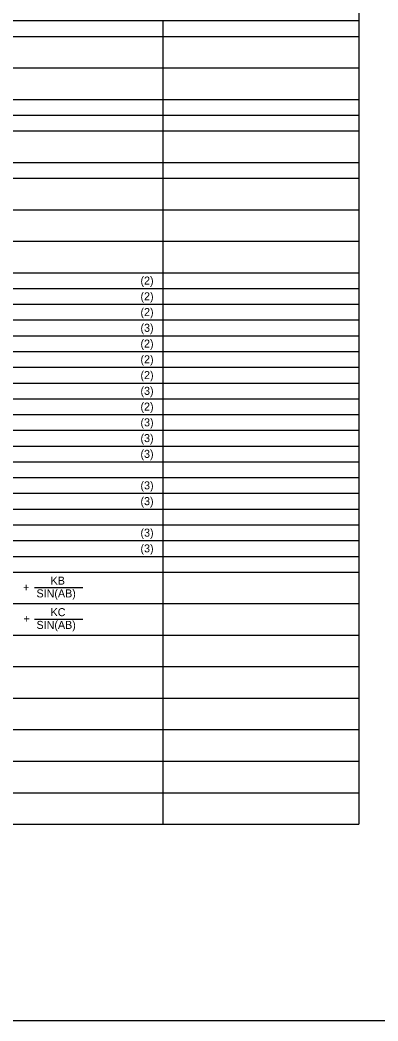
# Model space of a CAD drawing. Extents: x -5022 to -159, y 1126 to 7226.
# Drawn here: x -1765.7 to -1631.7, y 6487.1 to 6862.3 of the extents above; entities that cross this region are included whole.
import ezdxf

# ---------------------------------------------------------------- set-up
doc = ezdxf.new("R2010")
doc.units = 0
doc.layers.add('2', color=7, linetype='Continuous')
doc.layers.add('5', color=7, linetype='Continuous')

msp = doc.modelspace()

# ---------------------------------------------------------------- linework, layer by layer
at = {"layer": '2'}
for p, q in [((-1760.24, 6649.6), (-1742.18, 6649.6)), ((-1760.24, 6637.79), (-1742.18, 6637.79)), ((-1332.13, 6487.14), (-2118.13, 6487.14))]:
    msp.add_line(p, q, dxfattribs=at)
at = {"layer": '5'}
for p, q in [((-1638.89, 7035.99), (-1638.89, 6560.89)), ((-1997.88, 6862.07), (-1638.89, 6862.07)), ((-1712.24, 6862.07), (-1712.24, 6560.89)), ((-1997.88, 6856.17), (-1638.89, 6856.17)), ((-1997.88, 6844.36), (-1638.89, 6844.36)), ((-1997.88, 6832.55), (-1638.89, 6832.55)), ((-1997.88, 6826.64), (-1638.89, 6826.64)), ((-1997.88, 6820.74), (-1638.89, 6820.74)), ((-1997.88, 6808.92), (-1638.89, 6808.92)), ((-1997.88, 6803.02), (-1638.89, 6803.02)), ((-1997.88, 6791.21), (-1638.89, 6791.21)), ((-1997.88, 6779.39), (-1638.89, 6779.39)), ((-1997.88, 6767.58), (-1638.89, 6767.58)), ((-1997.88, 6761.68), (-1638.89, 6761.68)), ((-1997.88, 6755.77), (-1638.89, 6755.77)), ((-1997.88, 6749.87), (-1638.89, 6749.87)), ((-1997.88, 6743.96), (-1638.89, 6743.96)), ((-1997.88, 6738.06), (-1638.89, 6738.06)), ((-1997.88, 6732.15), (-1638.89, 6732.15)), ((-1997.88, 6726.24), (-1638.89, 6726.24)), ((-1997.88, 6720.34), (-1638.89, 6720.34)), ((-1997.88, 6714.43), (-1638.89, 6714.43)), ((-1997.88, 6708.53), (-1638.89, 6708.53)), ((-1997.88, 6702.62), (-1638.89, 6702.62)), ((-1997.88, 6696.71), (-1638.89, 6696.71)), ((-1997.88, 6690.81), (-1638.89, 6690.81)), ((-1997.88, 6684.9), (-1638.89, 6684.9)), ((-1997.88, 6679), (-1638.89, 6679)), ((-1997.88, 6673.09), (-1638.89, 6673.09)), ((-1997.88, 6667.19), (-1638.89, 6667.19)), ((-1997.88, 6661.28), (-1638.89, 6661.28)), ((-1997.88, 6655.38), (-1638.89, 6655.38)), ((-1997.88, 6643.57), (-1638.89, 6643.57)), ((-1997.88, 6631.75), (-1638.89, 6631.75)), ((-1997.88, 6619.94), (-1638.89, 6619.94)), ((-1997.88, 6608.13), (-1638.89, 6608.13)), ((-1997.88, 6596.32), (-1638.89, 6596.32)), ((-1997.88, 6584.51), (-1638.89, 6584.51)), ((-1997.88, 6572.7), (-1638.89, 6572.7)), ((-1997.88, 6560.89), (-1638.89, 6560.89))]:
    msp.add_line(p, q, dxfattribs=at)

# ---------------------------------------------------------------- texts
at = {"layer": '2'}
for s, p in [('(2)', (-1720.61, 6763.15)), ('(2)', (-1720.61, 6757.25)), ('(2)', (-1720.61, 6751.34)), ('(3)', (-1720.61, 6745.44)), ('(2)', (-1720.61, 6739.53)), ('(2)', (-1720.61, 6733.63)), ('(2)', (-1720.61, 6727.72)), ('(3)', (-1720.61, 6721.81)), ('(2)', (-1720.61, 6715.91)), ('(3)', (-1720.61, 6710)), ('(3)', (-1720.61, 6704.1)), ('(3)', (-1720.61, 6698.19)), ('(3)', (-1720.61, 6686.38)), ('(3)', (-1720.61, 6680.47)), ('(3)', (-1720.61, 6668.66)), ('(3)', (-1720.61, 6662.76)), ('KB', (-1754.26, 6650.67)), ('+', (-1764.58, 6648.2)), ('SIN(AB)', (-1759.53, 6645.89)), ('KC', (-1754.26, 6638.86)), ('+', (-1764.37, 6636.38)), ('SIN(AB)', (-1759.53, 6634.08))]:
    msp.add_text(s, height=3, dxfattribs=at).set_placement(p)

doc.saveas('drawing.dxf')
